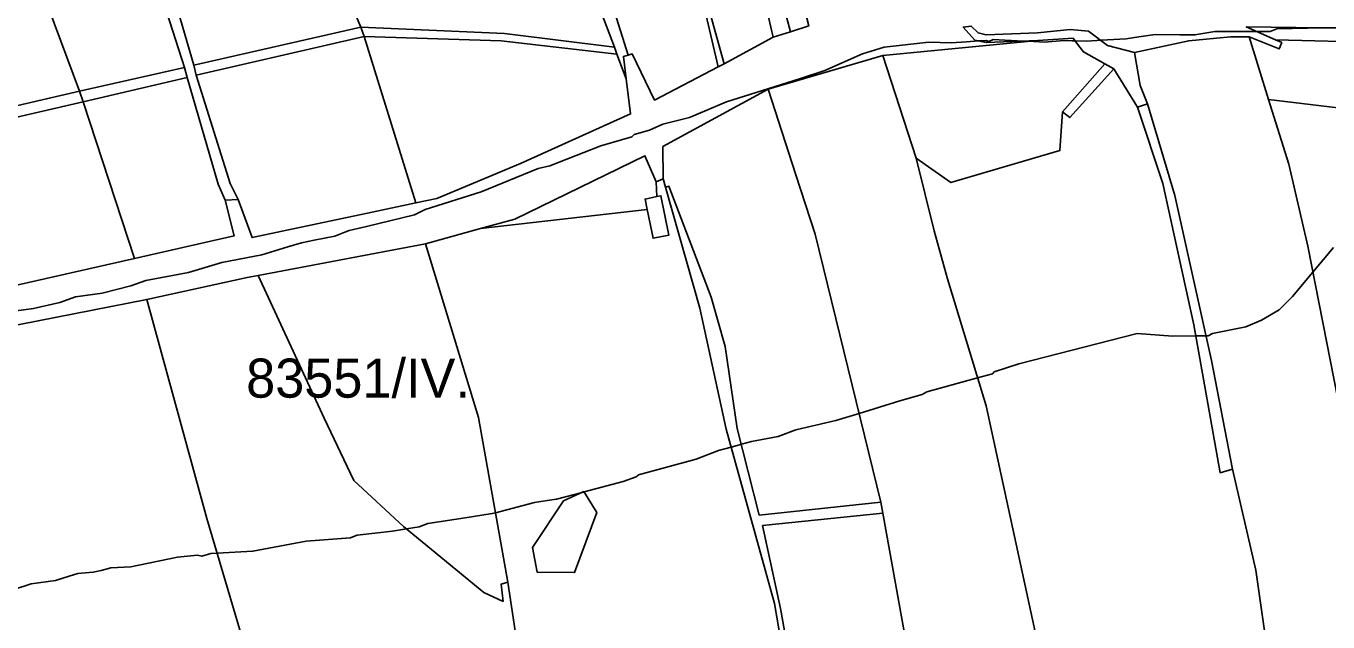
# Model space of a CAD drawing. Extents: x -477304 to -465429, y -1159113 to -1149210.
# Drawn here: x -474299.9 to -473800.3, y -1154378.4 to -1154149.6 of the extents above; entities that cross this region are included whole.
import ezdxf

# ---------------------------------------------------------------- set-up
doc = ezdxf.new("R2010")
doc.units = 0
for name, color, linetype in [('BPEJ_s', 7, 'Continuous'), ('orna_s', 7, 'Continuous'), ('ostatni_s', 7, 'Continuous'), ('trav_porost_s', 7, 'Continuous'), ('voda_s', 7, 'Continuous'), ('zahrada_s', 7, 'Continuous')]:
    doc.layers.add(name, color=color, linetype=linetype)

msp = doc.modelspace()

# ---------------------------------------------------------------- linework, layer by layer
at = {"layer": 'BPEJ_s'}
for points in [[(-473799.5, -1154150.26), (-473802.28, -1154150.32), (-473819.92, -1154150.69), (-473822.47, -1154151.75), (-473827.58, -1154151.75), (-473843.73, -1154151.75), (-473851.39, -1154153.03), (-473857.24, -1154152.95), (-473866.7, -1154152.81), (-473872.86, -1154153.76), (-473877.75, -1154154.52), (-473884.9, -1154154.91), (-473887.58, -1154155.06), (-473889.06, -1154155.14), (-473893.06, -1154155.37), (-473897.37, -1154155.26), (-473898.44, -1154155.23), (-473901.57, -1154155.15)], [(-473898.44, -1154155.23), (-473897.37, -1154155.26), (-473893.06, -1154155.37), (-473889.06, -1154155.14), (-473887.58, -1154155.06), (-473884.9, -1154154.91), (-473877.75, -1154154.52), (-473872.86, -1154153.76), (-473866.7, -1154152.81), (-473857.24, -1154152.95), (-473851.39, -1154153.03), (-473843.73, -1154151.75), (-473827.58, -1154151.75), (-473822.47, -1154151.75), (-473819.92, -1154150.69), (-473802.28, -1154150.32), (-473799.5, -1154150.26)], [(-474305.58, -1154259.13), (-474297.08, -1154258.07), (-474286.87, -1154255.73), (-474280.91, -1154253.6), (-474270.71, -1154252.12), (-474259.65, -1154249.35), (-474253.91, -1154247.23), (-474237.54, -1154244.25), (-474224.78, -1154240.42), (-474209.47, -1154237.44), (-474199.49, -1154234.4), (-474194.16, -1154232.77), (-474189.37, -1154231.81), (-474181.4, -1154230.21), (-474177.53, -1154228.73), (-474175.87, -1154228.09), (-474169.24, -1154226.51), (-474150.78, -1154222.13), (-474146.74, -1154220.01), (-474125.26, -1154213.2), (-474103.36, -1154204.27), (-474098.9, -1154203.21), (-474079.33, -1154195.55), (-474067.43, -1154192.15), (-474066.58, -1154191.3), (-474060.62, -1154189.6), (-474055.52, -1154187.26), (-474045.31, -1154184.71), (-474031.07, -1154178.76), (-474010.41, -1154172.24), (-474002.68, -1154169.69), (-473993.43, -1154166.64), (-473978.97, -1154160.26), (-473970.68, -1154157.7), (-473953.45, -1154155.79), (-473944.95, -1154156), (-473939.03, -1154155.63), (-473934.43, -1154155.34), (-473933.13, -1154155.25), (-473931.55, -1154155.15), (-473930.49, -1154155.58), (-473928.79, -1154154.73), (-473924.3, -1154154.97), (-473917.1, -1154155.36), (-473915.13, -1154155.47), (-473909.22, -1154155.79), (-473901.57, -1154155.15), (-473898.44, -1154155.23)], [(-473901.57, -1154155.15), (-473909.22, -1154155.79), (-473915.13, -1154155.47), (-473917.1, -1154155.36), (-473924.3, -1154154.97), (-473928.79, -1154154.73), (-473930.49, -1154155.58), (-473931.55, -1154155.15), (-473933.13, -1154155.25), (-473934.43, -1154155.34), (-473939.03, -1154155.63), (-473944.95, -1154156), (-473953.45, -1154155.79), (-473970.68, -1154157.7), (-473978.97, -1154160.26), (-473993.43, -1154166.64), (-474002.68, -1154169.69), (-474010.41, -1154172.24), (-474031.07, -1154178.76), (-474045.31, -1154184.71), (-474055.52, -1154187.26), (-474060.62, -1154189.6), (-474066.58, -1154191.3), (-474067.43, -1154192.15), (-474079.33, -1154195.55), (-474098.9, -1154203.21), (-474103.36, -1154204.27), (-474125.26, -1154213.2), (-474146.74, -1154220.01), (-474150.78, -1154222.13), (-474169.24, -1154226.51), (-474175.87, -1154228.09), (-474177.53, -1154228.73), (-474181.4, -1154230.21), (-474189.37, -1154231.81), (-474194.16, -1154232.77), (-474199.49, -1154234.4), (-474209.47, -1154237.44), (-474224.78, -1154240.42), (-474237.54, -1154244.25), (-474253.91, -1154247.23), (-474259.65, -1154249.35), (-474270.71, -1154252.12), (-474280.91, -1154253.6), (-474286.87, -1154255.73), (-474297.08, -1154258.07), (-474305.58, -1154259.13)], [(-474318.34, -1154370.34), (-474297.92, -1154363.75), (-474288.57, -1154362.48), (-474283.34, -1154360.78), (-474280.07, -1154359.71), (-474278.66, -1154359.61), (-474274.11, -1154359.29), (-474271.12, -1154358.54), (-474267.31, -1154357.58), (-474259.65, -1154357.16), (-474241.79, -1154353.54), (-474234.14, -1154352.69), (-474232.43, -1154353.12), (-474229.03, -1154352.06), (-474226.59, -1154351.93), (-474212.87, -1154351.21), (-474192.46, -1154347.38), (-474175.45, -1154346.1), (-474173.91, -1154345.46), (-474172.89, -1154345.04), (-474159.28, -1154343.55), (-474153.91, -1154342.66), (-474149.08, -1154341.85), (-474145.68, -1154340.57), (-474131.44, -1154338.36), (-474121.01, -1154336.75), (-474119.81, -1154336.43), (-474104.85, -1154332.49), (-474099.89, -1154331.75), (-474096.34, -1154331.22), (-474086.52, -1154328.6), (-474085.77, -1154328.4), (-474070.83, -1154324.41), (-474065.73, -1154322.71), (-474065.16, -1154322.14), (-474064.87, -1154321.86), (-474042.76, -1154315.91), (-474034.25, -1154312.51), (-474029.38, -1154311.21), (-474027.04, -1154310.58), (-474025.43, -1154310.15), (-474021.5, -1154309.1), (-474011.29, -1154307.19), (-474004.49, -1154304.64), (-473989.17, -1154301.02), (-473980.28, -1154298.28), (-473964.56, -1154293.43), (-473956, -1154291.03), (-473954.3, -1154289.97), (-473934.76, -1154284.71), (-473929, -1154283.16), (-473928.36, -1154282.31), (-473919, -1154279.33), (-473873.5, -1154267.64), (-473859.89, -1154268.7), (-473851.04, -1154268.56), (-473847.19, -1154268.5), (-473846.28, -1154268.49), (-473844.58, -1154267.64), (-473831.82, -1154265.09), (-473825.87, -1154262.54), (-473819.07, -1154258.5), (-473813.96, -1154253.39), (-473806.14, -1154244.09), (-473798.23, -1154234.68)], [(-473798.23, -1154234.68), (-473806.14, -1154244.09), (-473813.96, -1154253.39), (-473819.07, -1154258.5), (-473825.87, -1154262.54), (-473831.82, -1154265.09), (-473844.58, -1154267.64), (-473846.28, -1154268.49), (-473847.19, -1154268.5), (-473851.04, -1154268.56), (-473859.89, -1154268.7), (-473873.5, -1154267.64), (-473919, -1154279.33), (-473928.36, -1154282.31), (-473929, -1154283.16), (-473934.76, -1154284.71), (-473954.3, -1154289.97), (-473956, -1154291.03), (-473964.56, -1154293.43), (-473980.28, -1154298.28), (-473989.17, -1154301.02), (-474004.49, -1154304.64), (-474011.29, -1154307.19), (-474021.5, -1154309.1), (-474025.43, -1154310.15), (-474027.04, -1154310.58), (-474029.38, -1154311.21), (-474034.25, -1154312.51), (-474042.76, -1154315.91), (-474064.87, -1154321.86), (-474065.16, -1154322.14), (-474065.73, -1154322.71), (-474070.83, -1154324.41), (-474085.77, -1154328.4), (-474086.52, -1154328.6), (-474096.34, -1154331.22), (-474099.89, -1154331.75), (-474104.85, -1154332.49), (-474119.81, -1154336.43), (-474121.01, -1154336.75), (-474131.44, -1154338.36), (-474145.68, -1154340.57), (-474149.08, -1154341.85), (-474153.91, -1154342.66), (-474159.28, -1154343.55), (-474172.89, -1154345.04), (-474173.91, -1154345.46), (-474175.45, -1154346.1), (-474192.46, -1154347.38), (-474212.87, -1154351.21), (-474226.59, -1154351.93), (-474229.03, -1154352.06), (-474232.43, -1154353.12), (-474234.14, -1154352.69), (-474241.79, -1154353.54), (-474259.65, -1154357.16), (-474267.31, -1154357.58), (-474271.12, -1154358.54), (-474274.11, -1154359.29)], [(-474274.11, -1154359.29), (-474278.66, -1154359.61), (-474280.07, -1154359.71), (-474283.34, -1154360.78), (-474288.57, -1154362.48), (-474297.92, -1154363.75), (-474318.34, -1154370.34)]]:
    msp.add_lwpolyline(points, dxfattribs=at)
at = {"layer": 'orna_s'}
for points in [[(-474053.23, -1154211.09), (-474054.49, -1154211.41), (-474055.39, -1154208.21), (-474055.51, -1154195.91), (-474015.16, -1154173.81), (-474004.48, -1154206.71), (-473997.08, -1154229.53), (-473971.94, -1154332.39), (-474018.56, -1154337.33), (-474026.97, -1154304.04), (-474031.64, -1154272.57), (-474036.95, -1154253.71)], [(-474012.71, -1154371.33), (-474031.29, -1154304.33), (-474041.37, -1154257.94), (-474054.49, -1154211.41), (-474053.23, -1154211.09), (-474036.95, -1154253.71), (-474031.64, -1154272.57), (-474026.97, -1154304.04), (-474018.56, -1154337.33), (-473971.94, -1154332.39), (-473971.19, -1154336.54), (-474017.3, -1154341.37), (-474010.4, -1154373.23), (-474005.7, -1154399.66), (-474002.63, -1154430.41)], [(-473948.45, -1154483.08), (-473943.74, -1154542.07), (-473944.24, -1154578.25), (-473944.25, -1154601.35), (-473985.23, -1154599.08), (-473993.23, -1154545.03), (-473997.44, -1154488.77), (-473998.24, -1154479.75), (-474002.63, -1154430.41), (-474005.7, -1154399.66), (-474010.4, -1154373.23), (-474017.3, -1154341.37), (-473971.19, -1154336.54), (-473951.41, -1154445.98)]]:
    msp.add_lwpolyline(points, close=True, dxfattribs=at)
at = {"layer": 'ostatni_s'}
for points in [[(-474027.68, -1154072.43), (-474019.87, -1154071.08), (-474018.46, -1154076.53), (-474013.44, -1154095.91), (-473999.54, -1154149.56), (-474006.55, -1154151.82), (-474026.65, -1154076.3)], [(-474027.68, -1154072.43), (-474026.65, -1154076.3), (-474006.55, -1154151.82), (-474013.21, -1154153.92), (-474032.08, -1154073.19)], [(-474092.74, -1154080.45), (-474085.09, -1154109.09), (-474068.9, -1154160.78), (-474070.69, -1154161.28), (-474069.58, -1154169.92), (-474073.17, -1154160.36), (-474074.15, -1154157.77), (-474082.26, -1154136.06), (-474099.49, -1154081.06)], [(-474034.29, -1154165.3), (-474054.9, -1154077.11), (-474044.67, -1154117.06), (-474042.13, -1154127.69), (-474032.01, -1154164.07)], [(-473935.81, -1154155.04), (-473940.27, -1154150.02), (-473937.24, -1154149.65), (-473934.58, -1154152.23), (-473931.55, -1154153.03), (-473911.82, -1154152.18), (-473899.28, -1154150.96), (-473892.23, -1154151.6), (-473884.93, -1154157.03), (-473874.52, -1154159.76), (-473872.35, -1154172.49), (-473869.63, -1154179.5), (-473872.29, -1154180.36), (-473873.45, -1154180.74), (-473882.51, -1154166.06), (-473885.93, -1154164.15), (-473894.17, -1154159.57), (-473896.05, -1154157.03), (-473898.13, -1154154.23), (-473911.65, -1154155.13), (-473931.45, -1154155.98)], [(-473781.51, -1154150.34), (-473780.15, -1154155.91), (-473820.48, -1154154.9), (-473831.68, -1154149.93), (-473803.24, -1154150.32)], [(-473885.93, -1154164.15), (-473882.51, -1154166.06), (-473899.34, -1154184.73), (-473902.16, -1154182.57)], [(-473863.73, -1154210.02), (-473873.45, -1154180.74), (-473872.29, -1154180.36), (-473869.63, -1154179.5), (-473859.1, -1154214.71), (-473845.08, -1154278.05), (-473837, -1154319.71), (-473841.74, -1154321.07), (-473851.8, -1154264.28)], [(-474062.34, -1154216.03), (-474061.52, -1154220.08), (-474125.52, -1154227.34), (-474112.33, -1154223.72), (-474062.44, -1154199.37), (-474058.08, -1154209.35), (-474057.86, -1154215.08)], [(-474061.52, -1154220.08), (-474062.34, -1154216.03), (-474057.86, -1154215.08), (-474056.32, -1154214.75), (-474053.22, -1154229.82), (-474059.28, -1154231.09)], [(-474093.69, -1154331.85), (-474085.84, -1154328.29), (-474080.83, -1154336.29), (-474089.44, -1154359.41), (-474103.77, -1154359.3), (-474105.57, -1154349.79)]]:
    msp.add_lwpolyline(points, close=True, dxfattribs=at)
for points in [[(-474343.69, -1154258.14), (-474258.23, -1154238.8), (-474220.05, -1154230.16), (-474223.51, -1154216.51), (-474218.52, -1154216.19), (-474213.16, -1154230.83), (-474167.08, -1154221), (-474150.28, -1154217.49), (-474142.22, -1154215.78), (-474110.12, -1154202.36), (-474067.95, -1154183.34), (-474069.58, -1154169.92), (-474070.69, -1154161.28), (-474068.9, -1154160.78), (-474067.29, -1154160.33), (-474058.73, -1154178.04), (-474034.29, -1154165.3), (-474032.01, -1154164.07), (-474013.21, -1154153.92), (-474006.55, -1154151.82), (-473999.54, -1154149.56)], [(-473830.53, -1154153.71), (-473837.72, -1154153.77), (-473853.73, -1154155.26), (-473874.52, -1154159.76), (-473884.93, -1154157.03), (-473892.23, -1154151.6), (-473899.28, -1154150.96), (-473911.82, -1154152.18), (-473931.55, -1154153.03), (-473934.58, -1154152.23), (-473937.24, -1154149.65), (-473940.27, -1154150.02), (-473935.81, -1154155.04), (-473931.45, -1154155.98), (-473911.65, -1154155.13), (-473971.11, -1154160.95), (-474015.16, -1154173.81), (-474055.51, -1154195.91), (-474055.39, -1154208.21), (-474058.08, -1154209.35), (-474062.44, -1154199.37), (-474112.33, -1154223.72), (-474125.52, -1154227.34), (-474146.67, -1154233.16), (-474210.81, -1154245.38), (-474215.03, -1154246.18), (-474253.56, -1154254.54), (-474316.24, -1154266.91)], [(-473781.51, -1154150.34), (-473803.24, -1154150.32), (-473831.68, -1154149.93), (-473820.48, -1154154.9), (-473818.08, -1154155.96), (-473819.04, -1154158.38), (-473830.53, -1154153.71)]]:
    msp.add_lwpolyline(points, dxfattribs=at)
at = {"layer": 'trav_porost_s'}
for points in [[(-474032.08, -1154073.19), (-474013.21, -1154153.92), (-474032.01, -1154164.07), (-474042.13, -1154127.69)], [(-473799.66, -1154723.91), (-473800.79, -1154720.87), (-473817.68, -1154675.21), (-473821.1, -1154652.63), (-473809.83, -1154601.4), (-473807.77, -1154585.22), (-473815.75, -1154485.97), (-473816.16, -1154435.64), (-473819.54, -1154405.23), (-473824.02, -1154386.26), (-473827.96, -1154358.48), (-473837, -1154319.71), (-473845.08, -1154278.05), (-473859.1, -1154214.71), (-473869.63, -1154179.5), (-473872.35, -1154172.49), (-473874.52, -1154159.76), (-473853.73, -1154155.26), (-473837.72, -1154153.77), (-473830.53, -1154153.71), (-473823.2, -1154177.85), (-473815.35, -1154202.57), (-473808.1, -1154234.12), (-473796.57, -1154292.71)], [(-473912.06, -1154385.08), (-473931.52, -1154295.41), (-473946.3, -1154246.6), (-473951.38, -1154228.28), (-473958.39, -1154200.3), (-473945.01, -1154209.68), (-473903.21, -1154197.32), (-473902.16, -1154182.57), (-473899.34, -1154184.73), (-473882.51, -1154166.06), (-473873.45, -1154180.74), (-473863.73, -1154210.02), (-473851.8, -1154264.28), (-473841.74, -1154321.07), (-473837, -1154319.71), (-473827.96, -1154358.48), (-473824.02, -1154386.26)], [(-473796.57, -1154292.71), (-473808.1, -1154234.12), (-473815.35, -1154202.57), (-473823.2, -1154177.85), (-473786.96, -1154182.1)]]:
    msp.add_lwpolyline(points, dxfattribs=at)
for points in [[(-474074.15, -1154157.77), (-474116.26, -1154152.42), (-474171.37, -1154150.08), (-474196.33, -1154091.16), (-474185.13, -1154089.87), (-474099.49, -1154081.06), (-474082.26, -1154136.06)], [(-474067.29, -1154160.33), (-474068.9, -1154160.78), (-474085.09, -1154109.09), (-474092.74, -1154080.45), (-474076.43, -1154078.96), (-474054.9, -1154077.11), (-474034.29, -1154165.3), (-474058.73, -1154178.04)], [(-474254.89, -1154097.84), (-474196.33, -1154091.16), (-474171.37, -1154150.08), (-474235.55, -1154164.64)], [(-474305.77, -1154103.74), (-474260.59, -1154098.51), (-474239.11, -1154165.53), (-474279.35, -1154174.58)], [(-474254.89, -1154097.84), (-474235.55, -1154164.64), (-474234.57, -1154168.44), (-474221.63, -1154210.01), (-474218.52, -1154216.19), (-474223.51, -1154216.51), (-474226.19, -1154210.36), (-474238.03, -1154169.38), (-474239.11, -1154165.53), (-474260.59, -1154098.51)], [(-474279.35, -1154174.58), (-474384.59, -1154199.11), (-474385.14, -1154194.69), (-474402.89, -1154139.52), (-474413.64, -1154115.7), (-474309.78, -1154104.2), (-474305.77, -1154103.74)], [(-474167.08, -1154221), (-474213.16, -1154230.83), (-474218.52, -1154216.19), (-474221.63, -1154210.01), (-474234.57, -1154168.44), (-474170.12, -1154153.68), (-474150.28, -1154217.49)], [(-474069.58, -1154169.92), (-474067.95, -1154183.34), (-474110.12, -1154202.36), (-474142.22, -1154215.78), (-474150.28, -1154217.49), (-474170.12, -1154153.68), (-474117.62, -1154155.33), (-474073.17, -1154160.36)], [(-473903.94, -1154549.39), (-473898.18, -1154579.94), (-473944.24, -1154578.25), (-473943.74, -1154542.07), (-473948.45, -1154483.08), (-473951.41, -1154445.98), (-473971.19, -1154336.54), (-473971.94, -1154332.39), (-473997.08, -1154229.53), (-474004.48, -1154206.71), (-474015.16, -1154173.81), (-473971.11, -1154160.95), (-473958.39, -1154200.3), (-473951.38, -1154228.28), (-473946.3, -1154246.6), (-473931.52, -1154295.41), (-473912.06, -1154385.08), (-473900.69, -1154443.58), (-473897.64, -1154481.34), (-473896.75, -1154525.1)], [(-474258.23, -1154238.8), (-474277.94, -1154178.71), (-474238.03, -1154169.38), (-474226.19, -1154210.36), (-474223.51, -1154216.51), (-474220.05, -1154230.16)], [(-474277.94, -1154178.71), (-474258.23, -1154238.8), (-474343.69, -1154258.14), (-474362.42, -1154261.08), (-474364.87, -1154252.74), (-474373.62, -1154234.49), (-474383.64, -1154205.97), (-474384.2, -1154203.29)], [(-474031.29, -1154304.33), (-474012.71, -1154371.33), (-474002.63, -1154430.41), (-473998.24, -1154479.75), (-473997.44, -1154488.77), (-474039.21, -1154493.88), (-474045.98, -1154498.35), (-474084.43, -1154515.28), (-474109.38, -1154400.44), (-474115.07, -1154363.05), (-474126.34, -1154299.83), (-474146.67, -1154233.16), (-474125.52, -1154227.34), (-474061.52, -1154220.08), (-474059.28, -1154231.09), (-474053.22, -1154229.82), (-474056.32, -1154214.75), (-474057.86, -1154215.08), (-474058.08, -1154209.35), (-474055.39, -1154208.21), (-474054.49, -1154211.41), (-474041.37, -1154257.94)], [(-474155.12, -1154341.66), (-474174.08, -1154324.06), (-474185.52, -1154300.15), (-474210.81, -1154245.38), (-474146.67, -1154233.16), (-474126.34, -1154299.83), (-474115.07, -1154363.05), (-474117.57, -1154363.8), (-474116.87, -1154370.46), (-474124.19, -1154367.11)], [(-474124.19, -1154367.11), (-474116.87, -1154370.46), (-474117.57, -1154363.8), (-474115.07, -1154363.05), (-474109.38, -1154400.44), (-474100.96, -1154456.43), (-474092.57, -1154493.81), (-474119.21, -1154490.42), (-474127.21, -1154496.69), (-474181.74, -1154511.76), (-474187.62, -1154489.19), (-474194.46, -1154460.44), (-474230.52, -1154338.67), (-474253.56, -1154254.54), (-474215.03, -1154246.18), (-474210.81, -1154245.38), (-474185.52, -1154300.15), (-474174.08, -1154324.06), (-474155.12, -1154341.66)], [(-474187.62, -1154489.19), (-474268.38, -1154505.44), (-474270.47, -1154493.2), (-474286.03, -1154495.93), (-474286.82, -1154493.7), (-474311.43, -1154432.5), (-474359.65, -1154275.75), (-474316.24, -1154266.91), (-474253.56, -1154254.54), (-474230.52, -1154338.67), (-474194.46, -1154460.44)], [(-474093.69, -1154331.85), (-474105.57, -1154349.79), (-474103.77, -1154359.3), (-474089.44, -1154359.41), (-474080.83, -1154336.29), (-474085.84, -1154328.29)]]:
    msp.add_lwpolyline(points, close=True, dxfattribs=at)
at = {"layer": 'voda_s'}
for points in [[(-474170.12, -1154153.68), (-474234.57, -1154168.44), (-474235.55, -1154164.64), (-474171.37, -1154150.08)], [(-474074.15, -1154157.77), (-474073.17, -1154160.36), (-474117.62, -1154155.33), (-474170.12, -1154153.68), (-474171.37, -1154150.08), (-474116.26, -1154152.42)], [(-474238.03, -1154169.38), (-474277.94, -1154178.71), (-474279.35, -1154174.58), (-474239.11, -1154165.53)], [(-474279.35, -1154174.58), (-474277.94, -1154178.71), (-474384.2, -1154203.29), (-474384.59, -1154199.11)]]:
    msp.add_lwpolyline(points, close=True, dxfattribs=at)
at = {"layer": 'zahrada_s'}
for points in [[(-473898.13, -1154154.23), (-473896.05, -1154157.03), (-473894.17, -1154159.57), (-473885.93, -1154164.15), (-473902.16, -1154182.57), (-473903.21, -1154197.32), (-473945.01, -1154209.68), (-473958.39, -1154200.3), (-473971.11, -1154160.95), (-473911.65, -1154155.13)], [(-473830.53, -1154153.71), (-473819.04, -1154158.38), (-473818.08, -1154155.96), (-473820.48, -1154154.9), (-473780.15, -1154155.91), (-473778.02, -1154164.62), (-473786.96, -1154182.1), (-473823.2, -1154177.85)]]:
    msp.add_lwpolyline(points, close=True, dxfattribs=at)

# ---------------------------------------------------------------- texts
at = {"layer": 'BPEJ_s'}
msp.add_text('83551/IV.', height=15, dxfattribs=at).set_placement((-474215.44, -1154292.26))

doc.saveas('drawing.dxf')
